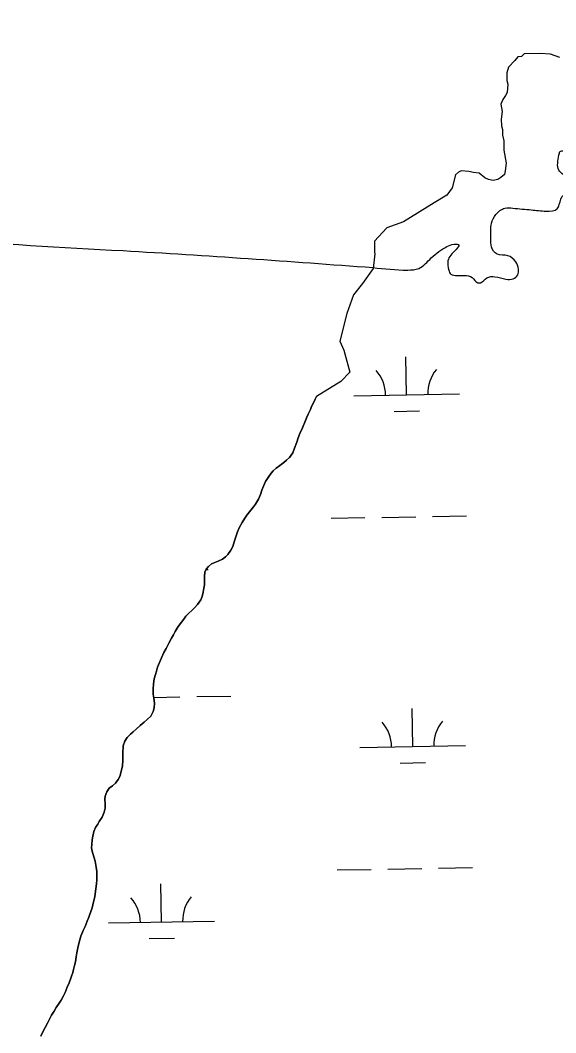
# Model space of a CAD drawing. Extents: x 3887375 to 3925618, y 296674 to 322633.
# Drawn here: x 3912050 to 3912557, y 306752 to 307710 of the extents above; entities that cross this region are included whole.
import ezdxf

# ---------------------------------------------------------------- set-up
doc = ezdxf.new("R2010")
doc.units = 0
for name, color, linetype in [('V-RIVR-EDGE', 7, 'Continuous'), ('V-TOPO-SHOR', 7, 'Continuous'), ('V-WETL-SWMP', 7, 'Continuous')]:
    doc.layers.add(name, color=color, linetype=linetype)

msp = doc.modelspace()

# ---------------------------------------------------------------- linework, layer by layer
at = {"layer": 'V-RIVR-EDGE'}
for points in [[(3909520.98, 307740.66), (3909547.95, 307784.73), (3909562.2, 307803.5), (3909581.04, 307818.81), (3909584.51, 307823.79), (3909586.46, 307834.53), (3909591.46, 307839.89), (3909612.62, 307862.48), (3909622.25, 307876.66), (3909630.36, 307895.06), (3909636.92, 307910.78), (3909644.65, 307929.96), (3909655.06, 307950.27), (3909663.54, 307963.3), (3909677, 307975.93), (3909683.16, 307981.29), (3909683.94, 307986.66), (3909681.64, 307988.97), (3909675.88, 307989.75), (3909663.99, 307990.55), (3909655.17, 307996.33), (3909654.04, 308001.71), (3909655.58, 308005.54), (3909659.82, 308012.05), (3909662.14, 308020.49), (3909662.18, 308035.84), (3909673.36, 308054.24), (3909688.76, 308073.01), (3909723.38, 308106.31), (3909727.61, 308108.61), (3909732.6, 308108.59), (3909739.87, 308100.13), (3909757.11, 308087.04), (3909773.6, 308083.93), (3909782.82, 308084.29), (3909797.04, 308091.55), (3909823.18, 308108.75), (3909843.92, 308114.84), (3909865.82, 308123.23), (3909888.86, 308130.85), (3909923.45, 308150.34), (3909965.32, 308163.29), (3910000.27, 308172.41), (3910027.15, 308176.18), (3910041.36, 308179.22), (3910055.56, 308181.87), (3910077.83, 308183.35), (3910090.12, 308187.54), (3910112.4, 308194.4), (3910127.39, 308205.49), (3910138.54, 308212.75), (3910147.37, 308213.12), (3910155.03, 308208.11), (3910162.31, 308199.65), (3910167.68, 308199.25), (3910173.06, 308203.46), (3910182.3, 308213.8), (3910193.83, 308219.91), (3910205.73, 308222.95), (3910221.11, 308230.59), (3910224.19, 308237.11), (3910231.54, 308258.58), (3910238.47, 308270.08), (3910251.93, 308279.26), (3910266.91, 308282.67), (3910278.04, 308282.26), (3910283.03, 308282.25), (3910302.96, 308274.14), (3910309.85, 308264.53), (3910312.5, 308249.55), (3910319.77, 308239.17), (3910327.81, 308232.63), (3910346.6, 308226.06), (3910368.45, 308212.95), (3910392.2, 308194.47), (3910419.77, 308170.61), (3910445.44, 308152.5), (3910469.99, 308144.38), (3910488.41, 308143.19), (3910504.9, 308140.08), (3910532.5, 308126.96), (3910546.3, 308120.78), (3910561.28, 308121.9), (3910577.04, 308131.45), (3910592.4, 308137.56), (3910605.07, 308138.29), (3910631.56, 308140.53), (3910651.12, 308134.72), (3910661.07, 308125.1), (3910662.59, 308116.27), (3910659.86, 308099.01), (3910655.23, 308088.27), (3910658.62, 308064.85), (3910658.6, 308053.72), (3910650.5, 308038.39), (3910634.7, 308011.95), (3910620.83, 307992.02), (3910613.5, 307975.54), (3910611.54, 307961.34), (3910611.51, 307948.29), (3910614.17, 307937.92), (3910619.9, 307928.31), (3910629.11, 307925.99), (3910638.31, 307921.74), (3910644.82, 307915.97), (3910656.3, 307900.59), (3910663.16, 307882.53), (3910668.51, 307871.77), (3910677.72, 307871.37), (3910688.1, 307879.78), (3910700.4, 307886.28), (3910719.63, 307900.05), (3910720.79, 307905.8), (3910720.84, 307924.99), (3910725.87, 307942.63), (3910737.43, 307961.41), (3910768.22, 307995.5), (3910779.75, 308001.99), (3910786.68, 308008.12), (3910792.07, 308017.31), (3910796.35, 308040.72), (3910802.15, 308059.51), (3910814.08, 308071.76), (3910824.47, 308083.25), (3910832.54, 308084), (3910837.14, 308083.99), (3910840.58, 308077.07), (3910843.99, 308058.25), (3910845.1, 308040.98), (3910840.47, 308031.4), (3910829.68, 308013.77), (3910809.68, 307996.93), (3910788.88, 307970.11), (3910776.95, 307953.64), (3910773.45, 307937.91), (3910769.95, 307917.58), (3910772.57, 307892.24), (3910775.97, 307869.2), (3910781.27, 307838.49), (3910789.27, 307813.9), (3910794.58, 307788.94), (3910798.02, 307783.18), (3910802.24, 307782.78), (3910808.76, 307780.46), (3910810.28, 307777.39), (3910805.66, 307771.64), (3910796.42, 307759.77), (3910794.11, 307754.02), (3910797.17, 307749.79), (3910801, 307747.86), (3910815.57, 307743.22), (3910819.01, 307737.07), (3910830.51, 307730.51), (3910838.55, 307720.9), (3910838.52, 307711.69), (3910834.29, 307704.79), (3910828.9, 307699.04), (3910823.13, 307694.45), (3910814.69, 307694.86), (3910807.77, 307691.42), (3910803.53, 307683.76), (3910801.18, 307667.26), (3910798.86, 307657.28), (3910792.31, 307646.55), (3910799.96, 307635.79), (3910830.23, 307617.29), (3910910.71, 307570.27), (3910945.98, 307552.14), (3910952.51, 307552.12), (3910965.96, 307562.45), (3910980.57, 307571.63), (3910999.78, 307579.26), (3911016.29, 307582.67), (3911028.57, 307582.26), (3911041.22, 307574.55), (3911050.41, 307565.7), (3911056.53, 307555.32), (3911067.25, 307546.47), (3911080.66, 307538.76), (3911093.71, 307537.57), (3911096.02, 307538.72), (3911098.33, 307542.17), (3911097.98, 307555.6), (3911099.9, 307558.28), (3911102.59, 307559.81), (3911117.56, 307557.09), (3911124.08, 307557.07), (3911126.38, 307554), (3911122.91, 307549.02), (3911119.43, 307537.13), (3911122.47, 307528.67), (3911127.83, 307519.83), (3911134.72, 307514.44), (3911144.7, 307512.88), (3911159.67, 307512.85), (3911170.03, 307514.74), (3911180.03, 307522.39), (3911190.79, 307527.35), (3911200.38, 307526.95), (3911208.81, 307521.55), (3911213.4, 307511.56), (3911221.83, 307507.32), (3911229.51, 307508.07), (3911244.12, 307520.31), (3911256.82, 307535.25), (3911264.9, 307541.37), (3911273.35, 307542.89), (3911278.72, 307540.95), (3911284.84, 307534.8), (3911292.13, 307534.01), (3911298.28, 307536.3), (3911311.35, 307545.86), (3911319.04, 307549.68), (3911332.09, 307549.27), (3911346.28, 307548.08), (3911358.95, 307547.66), (3911368.17, 307550.33), (3911386.23, 307559.11), (3911395.45, 307565.23), (3911410.83, 307573.25), (3911421.19, 307574.38), (3911425.03, 307573.22), (3911425.78, 307568.22), (3911425.76, 307559.78), (3911431.11, 307548.25), (3911438.77, 307542.86), (3911449.13, 307542.84), (3911464.49, 307544.33), (3911478.33, 307553.13), (3911492.18, 307565.76), (3911493.34, 307571.51), (3911492.6, 307582.64), (3911493.76, 307586.48), (3911497.99, 307587.62), (3911502.21, 307587.99), (3911507.21, 307592.2), (3911510.3, 307602.17), (3911515.68, 307604.46), (3911520.67, 307604.84), (3911530.26, 307601.74), (3911537.93, 307599.42), (3911549.83, 307599.39), (3911553.68, 307603.6), (3911564.05, 307608.18), (3911579.41, 307610.83), (3911593.24, 307613.48), (3911615.5, 307614.96), (3911629.31, 307612.63), (3911637.76, 307613.76), (3911657.33, 307614.48), (3911671.15, 307614.06), (3911682.26, 307607.51), (3911686.86, 307602.12), (3911689.52, 307591.75), (3911695.66, 307590.2), (3911701.79, 307589.04), (3911708.32, 307587.87), (3911713.68, 307584.02), (3911717.5, 307577.1), (3911730.14, 307568.24), (3911745.87, 307562.44), (3911752, 307561.28), (3911754.3, 307557.82), (3911755.42, 307547.45), (3911762.33, 307546.67), (3911769.25, 307552.79), (3911775.78, 307553.54), (3911787.28, 307546.61), (3911801.85, 307540.04), (3912147.16, 307491.98), (3912383.54, 307476.04)], [(3912383.54, 307476.04), (3912416.55, 307473.66), (3912426.91, 307475.17), (3912438.84, 307485.12), (3912453.45, 307495.83), (3912460.36, 307498.12), (3912464.97, 307497.34), (3912462.27, 307493.12), (3912454.57, 307482.39), (3912455.31, 307473.56), (3912457.22, 307469.72), (3912463.36, 307468.56), (3912470.27, 307468.54), (3912477.55, 307466.6), (3912482.92, 307461.6), (3912485.22, 307461.59), (3912491.37, 307466.18), (3912499.05, 307467.32), (3912509.41, 307464.99), (3912516.32, 307465.35), (3912520.55, 307469.18), (3912521.33, 307474.55), (3912518.66, 307481.47), (3912511.38, 307487.24), (3912501.02, 307488.8), (3912495.67, 307495.73), (3912495.3, 307503.02), (3912495.72, 307517.99), (3912499.96, 307526.04), (3912508.42, 307532.16), (3912516.1, 307532.14), (3912533.37, 307530.56), (3912547.56, 307529.37), (3912557.93, 307531.65), (3912559.86, 307535.48), (3912564.11, 307544.68), (3912566.41, 307545.83), (3912582.92, 307547.32), (3912593.67, 307550.37), (3912596.76, 307555.35), (3912595.24, 307561.49), (3912589.1, 307564.58), (3912576.82, 307564.23), (3912566.07, 307562.33), (3912562.62, 307564.65), (3912559.56, 307568.11), (3912559.59, 307582.31), (3912560.75, 307585.76), (3912564.59, 307586.52), (3912579.95, 307588.4), (3912590.32, 307592.98), (3912598.39, 307595.26), (3912602.61, 307592.95), (3912607.95, 307582.96), (3912619.06, 307572.57), (3912630.19, 307572.16), (3912634.78, 307567.15), (3912646.28, 307559.45), (3912657.01, 307554.82), (3912667.38, 307555.94), (3912669.69, 307560.93), (3912673.17, 307568.59), (3912682, 307572.79), (3912689.31, 307577.38), (3912690.86, 307583.52), (3912684.35, 307588.14), (3912678.99, 307595.06), (3912678.23, 307599.29), (3912682.46, 307600.43), (3912687.05, 307596.58), (3912692.03, 307591.96), (3912695.47, 307587.73), (3912696.22, 307580.44), (3912697.74, 307571.6), (3912700.79, 307565.46), (3912709.6, 307558.14), (3912715.75, 307559.66), (3912721.51, 307561.18), (3912729.2, 307567.69), (3912737.65, 307568.05), (3912746.08, 307565.34), (3912750.29, 307559.19), (3912750.27, 307552.28), (3912755.63, 307547.66), (3912761, 307546.12), (3912765.59, 307539.96), (3912764.41, 307528.84), (3912764, 307518.09), (3912765.51, 307506.19), (3912773.18, 307501.95), (3912780.85, 307500.39), (3912790.43, 307494.61), (3912791.19, 307490.39), (3912792.7, 307481.94), (3912796.9, 307472.34), (3912804.56, 307466.56), (3912816.07, 307465.38), (3912833.35, 307466.11), (3912849.86, 307470.67), (3912861.38, 307471.03), (3912873.27, 307467.93), (3912880.56, 307469.06), (3912900.17, 307481.29), (3912910.53, 307481.65), (3912927.8, 307480.84), (3912948.91, 307480.4), (3912961.57, 307480.37), (3912974.24, 307480.73), (3912981.93, 307487.61), (3912987.31, 307490.67), (3912998.06, 307490.26), (3913001.89, 307487.57), (3912998.81, 307483.35), (3913001.48, 307477.2), (3913014.52, 307472.57), (3913019.13, 307473.71), (3913019.52, 307476.78), (3913014.56, 307489.07), (3913015.34, 307493.29), (3913018.41, 307494.82), (3913023.39, 307489.43), (3913026.43, 307479.44), (3913030.66, 307479.43), (3913037.57, 307483.26), (3913044.48, 307482.85), (3913046.77, 307477.09), (3913049.42, 307460.2), (3913050.93, 307450.6), (3913056.29, 307447.13), (3913062.05, 307446.73), (3913068.19, 307448.25), (3913082.41, 307453.21), (3913107.78, 307468.5), (3913118.91, 307470), (3913133.51, 307474.96), (3913152.34, 307487.58), (3913166.58, 307499.82), (3913171.96, 307505.57), (3913179.26, 307507.47), (3913187.7, 307507.45), (3913207.26, 307498.96), (3913227.57, 307486.24), (3913234.86, 307485.84), (3913245.99, 307486.19), (3913256.36, 307487.7), (3913264.41, 307485.76), (3913276.68, 307479.59), (3913286.27, 307478.42), (3913295.11, 307481.08), (3913303.17, 307482.21), (3913311.23, 307481.43), (3913318.9, 307478.34), (3913340.74, 307464.85), (3913360.66, 307449.06), (3913371.77, 307443.28), (3913394.78, 307432.09), (3913422.39, 307422.43), (3913430.06, 307422.79), (3913432.37, 307425.86), (3913428.16, 307428.94), (3913426.25, 307432.78), (3913432.01, 307435.07), (3913438.15, 307435.06), (3913455.79, 307427.72), (3913465.36, 307417.33), (3913474.55, 307409.25), (3913490.65, 307399.23), (3913495.64, 307399.22), (3913499.86, 307401.9), (3913512.55, 307409.92), (3913519.08, 307410.29), (3913522.14, 307407.21), (3913531.7, 307393.37), (3913538.57, 307379.16), (3913540.84, 307366.1), (3913540.82, 307357.66), (3913546.18, 307351.12), (3913553.09, 307350.72), (3913558.46, 307350.7), (3913720.2, 307412.87), (3913728.27, 307416.68), (3913729.43, 307419.37), (3913724.09, 307435.5), (3913715.69, 307453.56)]]:
    msp.add_spline(points, degree=3, dxfattribs=at)
at = {"layer": 'V-TOPO-SHOR'}
for points in [[(3912467.07, 307567.49), (3912464.52, 307566.11), (3912461.77, 307563.76), (3912458.58, 307551.51), (3912453.53, 307544.43), (3912441.52, 307537.2), (3912412.38, 307519.12), (3912396.85, 307513.54), (3912384.97, 307501.08), (3912385.22, 307490.65), (3912385.26, 307488.91), (3912383.85, 307474.97), (3912373.74, 307460.82), (3912365.29, 307450.18), (3912358.75, 307432.64), (3912352.41, 307406.4), (3912356.09, 307397.79), (3912361.79, 307377.05), (3912353.31, 307368.15), (3912330.17, 307354.04)], [(3912272.53, 307252.23), (3912275.35, 307257.04), (3912277.11, 307261.49), (3912278.34, 307265.4), (3912279.92, 307269.32), (3912282.04, 307273.59), (3912285.04, 307278.4), (3912287.16, 307281.43), (3912289.28, 307283.75), (3912291.93, 307286.43), (3912295.48, 307288.93), (3912299.2, 307291.61), (3912301.85, 307293.75), (3912304.51, 307296.25), (3912307.69, 307300.89), (3912309.45, 307305.16), (3912311.56, 307310.85), (3912312.96, 307314.95), (3912314.54, 307319.04), (3912316.83, 307324.56), (3912319.64, 307331.5), (3912321.05, 307334.35), (3912322.28, 307337.38), (3912324.4, 307341.83), (3912325.63, 307344.68), (3912327.04, 307347.52), (3912328.98, 307351.44), (3912330.17, 307354.04)], [(3912120.38, 306880.73), (3912121.24, 306886.24), (3912121.75, 306890.51), (3912121.92, 306893.53), (3912122.44, 306896.55), (3912122.43, 306900.1), (3912122.41, 306904.72), (3912121.86, 306908.81), (3912120.76, 306914.49), (3912119.68, 306918.75), (3912118.06, 306924.08), (3912117.34, 306927.1), (3912117.5, 306930.29), (3912117.84, 306934.74), (3912118.53, 306938.29), (3912119.4, 306942.56), (3912121.16, 306946.48), (3912123.28, 306949.51), (3912124.69, 306952.18), (3912127.34, 306956.28), (3912129.46, 306960.91), (3912130.33, 306964.82), (3912130.31, 306968.91), (3912129.94, 306973.17), (3912130.28, 306976.19), (3912131.69, 306980.29), (3912134.16, 306983.49), (3912137.17, 306985.99), (3912140, 306988.5), (3912142.48, 306991.71), (3912144.06, 306994.73), (3912145.46, 306999.54), (3912146.51, 307004.69), (3912146.84, 307009.67), (3912146.83, 307013.76), (3912146.81, 307016.78), (3912147.32, 307023.53), (3912148.72, 307027.98), (3912151.2, 307031.55), (3912154.2, 307034.58), (3912156.68, 307036.9), (3912159.51, 307039.58), (3912163.23, 307042.79), (3912167.13, 307046.01), (3912170.14, 307048.68), (3912173.32, 307051.72), (3912175.62, 307055.99), (3912176.67, 307059.73), (3912177, 307064.17), (3912176.27, 307068.61), (3912175.55, 307072.52), (3912175.53, 307077.14), (3912175.86, 307082.29), (3912176.73, 307087.1), (3912177.96, 307091.19), (3912178.83, 307094.21), (3912179.88, 307097.95), (3912181.64, 307102.4), (3912183.58, 307107.03), (3912185.87, 307111.83), (3912187.81, 307115.57), (3912190.62, 307120.74), (3912192.92, 307125.37), (3912195.04, 307128.58), (3912196.62, 307131.96), (3912199.27, 307136.41), (3912202.45, 307140.69), (3912204.75, 307143.54), (3912206.69, 307146.22), (3912209.52, 307149.07), (3912212.35, 307151.57), (3912215.19, 307154.43), (3912217.48, 307157.46), (3912220.66, 307161.91), (3912221.89, 307164.76), (3912222.94, 307169.03), (3912223.64, 307172.77), (3912224.33, 307175.97), (3912224.32, 307179.52), (3912224.3, 307183.97), (3912224.64, 307187.88), (3912225.7, 307190.72), (3912228.17, 307193.22), (3912231.01, 307195.72), (3912234.02, 307197.15), (3912237.04, 307198.23), (3912241.29, 307200.21), (3912244.13, 307202.35), (3912246.43, 307204.67), (3912249.08, 307208.77), (3912251.02, 307212.33), (3912252.77, 307217.49), (3912254, 307221.23), (3912255.58, 307226.03), (3912256.98, 307229.77), (3912259.81, 307234.94), (3912262.46, 307239.03), (3912264.4, 307241.71), (3912268.11, 307246.52), (3912270.58, 307249.73), (3912272.53, 307252.23)], [(3912069.39, 306749.19), (3912071.15, 306753.11), (3912073.45, 306757.21), (3912075.56, 306761.3), (3912077.85, 306765.75), (3912079.62, 306768.96), (3912081.91, 306772.7), (3912083.85, 306776.08), (3912086.85, 306780.18), (3912088.62, 306783.21), (3912090.91, 306787.31), (3912092.32, 306790.34), (3912094.43, 306795.32), (3912096.19, 306799.42), (3912098.12, 306804.93), (3912099.53, 306809.2), (3912100.4, 306812.23), (3912101.1, 306815.79), (3912102.15, 306819.52), (3912102.84, 306824.14), (3912103.36, 306828.05), (3912104.41, 306832.68), (3912105.45, 306836.59), (3912107.38, 306843.53), (3912109.49, 306849.05), (3912111.25, 306852.79), (3912113.36, 306857.95), (3912114.77, 306861.69), (3912116.7, 306866.85), (3912117.93, 306870.59), (3912119.33, 306876.28), (3912120.38, 306880.73)]]:
    msp.add_lwpolyline(points, dxfattribs=at)
at = {"layer": 'V-WETL-SWMP'}
for p, q in [((3912415.49, 307355.62), (3912414.87, 307391.62)), ((3912365.5, 307354.77), (3912465.48, 307356.48)), ((3912403.76, 307339.99), (3912427.76, 307340.4)), ((3912440.06, 307240.6), (3912472.06, 307241.15)), ((3912344.08, 307238.95), (3912376.07, 307239.5)), ((3912392.07, 307239.77), (3912424.06, 307240.32)), ((3912225.61, 307190.48), (3912227.83, 307190.52)), ((3912176.1, 307069.54), (3912201.05, 307069.97)), ((3912217.04, 307070.24), (3912249.04, 307070.79)), ((3912421.2, 307023), (3912420.58, 307058.99)), ((3912371.21, 307022.14), (3912471.19, 307023.86)), ((3912409.47, 307007.36), (3912433.46, 307007.77)), ((3912349.79, 306906.32), (3912381.78, 306906.87)), ((3912397.78, 306907.15), (3912429.77, 306907.7)), ((3912445.77, 306907.97), (3912477.77, 306908.52)), ((3912183.54, 306857.03), (3912182.93, 306893.03)), ((3912133.55, 306856.17), (3912233.54, 306857.89)), ((3912171.81, 306841.4), (3912195.81, 306841.81))]:
    msp.add_line(p, q, dxfattribs=at)
msp.add_lwpolyline([(3912560.56, 307674.57), (3912551.59, 307677.92), (3912541.79, 307678.58), (3912526.69, 307678.22), (3912524.09, 307675.49), (3912520.54, 307675.41), (3912517.95, 307671.8), (3912511.88, 307665.43), (3912510.23, 307660.06), (3912510.4, 307652.95), (3912511.37, 307649.42), (3912510.67, 307641.4), (3912508.95, 307638.7), (3912506.37, 307635.08), (3912504.7, 307630.6), (3912505.75, 307623.51), (3912505.03, 307616.38), (3912505.18, 307610.16), (3912506.15, 307606.63), (3912506.28, 307601.3), (3912507.29, 307595.99), (3912507.5, 307587.11), (3912509.56, 307574.71), (3912508.84, 307567.58), (3912508.04, 307564.01), (3912504.55, 307561.26), (3912501.92, 307559.42), (3912497.5, 307558.43), (3912493.04, 307559.21), (3912489.44, 307560.91), (3912484.01, 307565.22), (3912478.66, 307565.99), (3912474.2, 307566.77), (3912467.07, 307567.49), (3912464.52, 307566.11), (3912461.77, 307563.76), (3912458.58, 307551.51), (3912453.53, 307544.43), (3912441.52, 307537.2), (3912412.38, 307519.12), (3912396.85, 307513.54), (3912384.97, 307501.08), (3912385.22, 307490.65), (3912385.26, 307488.91), (3912383.85, 307474.97), (3912373.74, 307460.81), (3912365.3, 307450.18), (3912358.75, 307432.64), (3912352.41, 307406.4), (3912356.09, 307397.79), (3912361.79, 307377.05), (3912353.31, 307368.15), (3912330.17, 307354.04), (3912328.98, 307351.44), (3912327.04, 307347.53), (3912325.63, 307344.68), (3912324.4, 307341.83), (3912322.28, 307337.38), (3912321.05, 307334.35), (3912319.64, 307331.5), (3912316.83, 307324.56), (3912314.54, 307319.04), (3912312.96, 307314.95), (3912311.56, 307310.85), (3912309.45, 307305.16), (3912307.69, 307300.89), (3912304.51, 307296.25), (3912301.85, 307293.75), (3912299.2, 307291.61), (3912295.48, 307288.93), (3912291.93, 307286.43), (3912289.28, 307283.75), (3912287.16, 307281.43), (3912285.04, 307278.4), (3912282.04, 307273.59), (3912279.92, 307269.32), (3912278.34, 307265.4), (3912277.11, 307261.49), (3912275.35, 307257.04), (3912272.53, 307252.23), (3912270.58, 307249.73), (3912268.11, 307246.52), (3912264.4, 307241.71), (3912262.46, 307239.03), (3912259.81, 307234.94), (3912256.98, 307229.77), (3912255.58, 307226.03), (3912254, 307221.23), (3912252.77, 307217.49), (3912251.02, 307212.33), (3912249.08, 307208.77), (3912246.43, 307204.67), (3912244.13, 307202.35), (3912241.29, 307200.21), (3912237.04, 307198.23), (3912234.02, 307197.16), (3912231.01, 307195.72), (3912228.17, 307193.22), (3912225.7, 307190.72), (3912224.64, 307187.88), (3912224.3, 307183.97), (3912224.32, 307179.52), (3912224.34, 307175.97), (3912223.64, 307172.77), (3912222.94, 307169.03), (3912221.9, 307164.76), (3912220.66, 307161.91), (3912217.48, 307157.46), (3912215.19, 307154.43), (3912212.35, 307151.57), (3912209.52, 307149.07), (3912206.69, 307146.22), (3912204.75, 307143.54), (3912202.45, 307140.69), (3912199.27, 307136.41), (3912196.62, 307131.96), (3912195.04, 307128.58), (3912192.92, 307125.37), (3912190.63, 307120.74), (3912187.81, 307115.57), (3912185.87, 307111.84), (3912183.58, 307107.03), (3912181.64, 307102.4), (3912179.88, 307097.95), (3912178.83, 307094.21), (3912177.96, 307091.19), (3912176.73, 307087.1), (3912175.86, 307082.29), (3912175.53, 307077.14), (3912175.55, 307072.52), (3912176.27, 307068.61), (3912177, 307064.17), (3912176.67, 307059.73), (3912175.62, 307055.99), (3912173.32, 307051.72), (3912170.14, 307048.68), (3912167.13, 307046.01), (3912163.23, 307042.79), (3912159.51, 307039.58), (3912156.68, 307036.9), (3912154.2, 307034.58), (3912151.2, 307031.55), (3912148.72, 307027.98), (3912147.32, 307023.53), (3912146.81, 307016.78), (3912146.83, 307013.76), (3912146.84, 307009.67), (3912146.51, 307004.69), (3912145.46, 306999.54), (3912144.06, 306994.73), (3912142.48, 306991.7), (3912140, 306988.49), (3912137.17, 306986), (3912134.16, 306983.49), (3912131.69, 306980.29), (3912130.28, 306976.19), (3912129.94, 306973.17), (3912130.31, 306968.91), (3912130.33, 306964.82), (3912129.46, 306960.91), (3912127.34, 306956.28), (3912124.7, 306952.18), (3912123.28, 306949.51), (3912121.16, 306946.48), (3912119.4, 306942.56), (3912118.53, 306938.29), (3912117.84, 306934.74), (3912117.5, 306930.29), (3912117.34, 306927.09), (3912118.06, 306924.08), (3912119.68, 306918.75), (3912120.77, 306914.49), (3912121.85, 306908.81), (3912122.41, 306904.72), (3912122.43, 306900.1), (3912122.44, 306896.55), (3912121.92, 306893.53), (3912121.75, 306890.51), (3912121.24, 306886.24), (3912120.37, 306880.73), (3912119.33, 306876.28), (3912117.93, 306870.59), (3912116.7, 306866.85), (3912114.77, 306861.69), (3912113.36, 306857.95), (3912111.25, 306852.79), (3912109.49, 306849.05), (3912107.38, 306843.53), (3912105.45, 306836.59), (3912104.4, 306832.68), (3912103.36, 306828.05), (3912102.84, 306824.14), (3912102.15, 306819.52), (3912101.1, 306815.79), (3912100.4, 306812.23), (3912099.53, 306809.2), (3912098.12, 306804.93), (3912096.19, 306799.42), (3912094.43, 306795.32), (3912092.32, 306790.34), (3912090.91, 306787.31), (3912088.62, 306783.21), (3912086.85, 306780.18), (3912083.85, 306776.08), (3912081.91, 306772.7), (3912079.62, 306768.96), (3912077.85, 306765.75), (3912075.56, 306761.3), (3912073.45, 306757.21), (3912071.15, 306753.11), (3912069.39, 306749.19)], dxfattribs=at)
for centre, start, end in [((3912360.25, 307355.15), 0.21154, 41.7552), ((3912470.72, 307357.05), 140.21154, 181.75519), ((3912365.96, 307022.52), 0.21154, 41.7552), ((3912476.43, 307024.42), 140.21154, 181.75519), ((3912128.3, 306856.56), 0.21154, 41.7552), ((3912238.77, 306858.46), 140.21154, 181.75519)]:
    msp.add_arc(centre, 35.25, start, end, dxfattribs=at)

doc.saveas('drawing.dxf')
